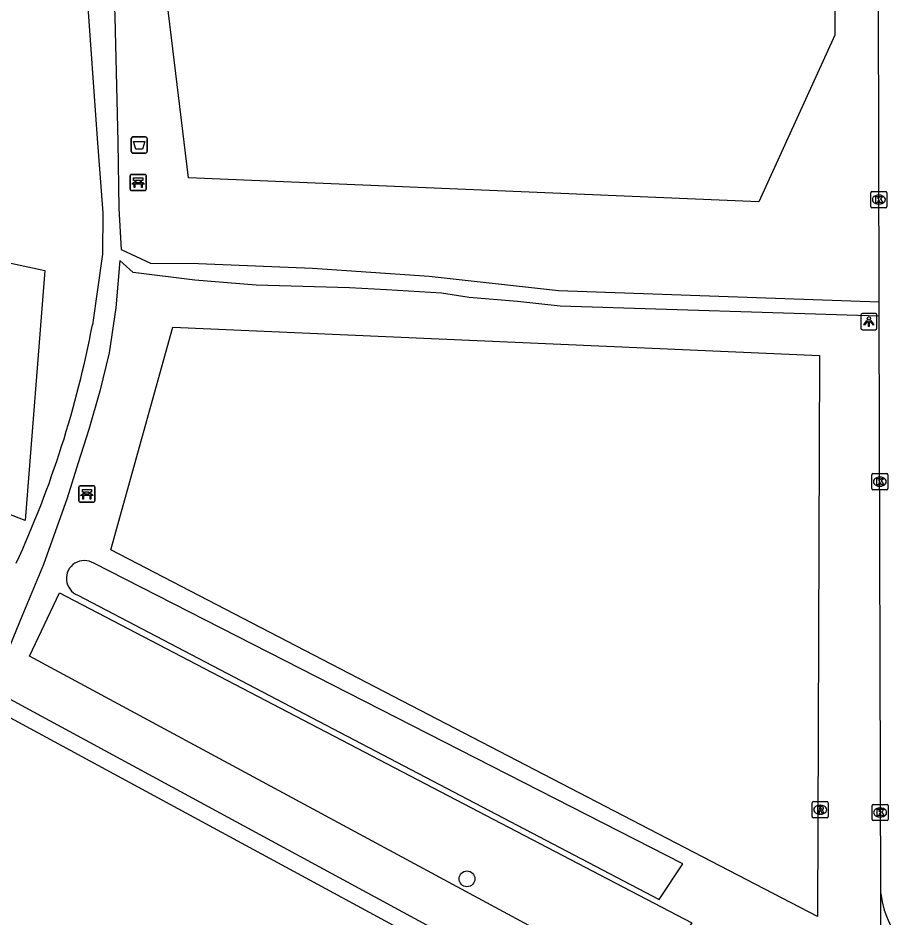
# Model space of a CAD drawing. Extents: x 160457 to 162082, y 388340 to 389736.
# Drawn here: x 160760 to 160814.6, y 388385.5 to 388441.2 of the extents above; entities that cross this region are included whole.
import ezdxf

# ---------------------------------------------------------------- set-up
doc = ezdxf.new("R2010")
doc.units = 0
for name, color, linetype in [('IMGEO_Afvalbak', 7, 'Continuous'), ('IMGEO_Bank', 7, 'Continuous'), ('IMGEO_Boom', 7, 'Continuous'), ('IMGEO_Fietspad_open', 7, 'Continuous'), ('IMGEO_Gemengd_bos', 7, 'Continuous'), ('IMGEO_Groenvoorziening', 7, 'Continuous'), ('IMGEO_Haag', 7, 'Continuous'), ('IMGEO_Kolk', 7, 'Continuous'), ('IMGEO_Lichtpunt', 7, 'Continuous'), ('IMGEO_Rijbaan_lokaal_open', 7, 'Continuous'), ('IMGEO_Rioolput', 7, 'Continuous'), ('IMGEO_Voetpad_halfverhard', 7, 'Continuous'), ('IMGEO_Waterloop', 7, 'Continuous')]:
    doc.layers.add(name, color=color, linetype=linetype)

msp = doc.modelspace()

# ---------------------------------------------------------------- linework, layer by layer
at = {"layer": 'IMGEO_Afvalbak'}
for p, q in [((160767.025, 388432.968), (160767.025, 388433.768)), ((160767.025, 388433.768), (160767.025, 388432.968)), ((160767.125, 388433.868), (160767.915, 388433.868)), ((160767.915, 388433.868), (160767.125, 388433.868)), ((160768.015, 388433.768), (160768.015, 388432.968)), ((160768.015, 388432.968), (160768.015, 388433.768)), ((160767.915, 388432.868), (160767.125, 388432.868)), ((160767.125, 388432.868), (160767.915, 388432.868))]:
    msp.add_line(p, q, dxfattribs=at)
msp.add_lwpolyline([(160767.168, 388433.582), (160767.872, 388433.582), (160767.723, 388433.112), (160767.317, 388433.112), (160767.168, 388433.582)], dxfattribs=at)
for centre, start, end in [((160767.125, 388433.768), 90, 180), ((160767.125, 388433.768), 90, 180), ((160767.915, 388433.768), 0, 90), ((160767.915, 388433.768), 360, 90), ((160767.125, 388432.968), 180, 270), ((160767.125, 388432.968), 180, 270), ((160767.915, 388432.968), 270, 0), ((160767.915, 388432.968), 270, 0)]:
    msp.add_arc(centre, 0.1, start, end, dxfattribs=at)
at = {"layer": 'IMGEO_Bank'}
for p, q in [((160766.954, 388430.625), (160766.954, 388431.466)), ((160766.954, 388431.466), (160766.954, 388430.625)), ((160767.029, 388431.55), (160767.87, 388431.55)), ((160767.87, 388431.55), (160767.029, 388431.55)), ((160767.954, 388431.475), (160767.954, 388430.634)), ((160767.954, 388430.634), (160767.954, 388431.475)), ((160767.651, 388430.948), (160767.258, 388430.948)), ((160767.263, 388431.056), (160767.263, 388431.162)), ((160767.307, 388431.162), (160767.307, 388431.056)), ((160767.595, 388431.168), (160767.313, 388431.168)), ((160767.313, 388431.05), (160767.595, 388431.05)), ((160767.601, 388431.056), (160767.601, 388431.162)), ((160767.645, 388431.162), (160767.645, 388431.056)), ((160767.879, 388430.55), (160767.038, 388430.55)), ((160767.038, 388430.55), (160767.879, 388430.55)), ((160763.784, 388411.342), (160763.784, 388412.183)), ((160763.784, 388412.183), (160763.784, 388411.342)), ((160763.859, 388412.267), (160764.7, 388412.267)), ((160764.7, 388412.267), (160763.859, 388412.267)), ((160764.093, 388411.773), (160764.093, 388411.879)), ((160764.137, 388411.879), (160764.137, 388411.773)), ((160764.425, 388411.885), (160764.143, 388411.885)), ((160764.143, 388411.767), (160764.425, 388411.767)), ((160764.431, 388411.773), (160764.431, 388411.879)), ((160764.475, 388411.879), (160764.475, 388411.773)), ((160764.784, 388412.192), (160764.784, 388411.351)), ((160764.784, 388411.351), (160764.784, 388412.192)), ((160764.709, 388411.267), (160763.868, 388411.267)), ((160763.868, 388411.267), (160764.709, 388411.267)), ((160764.481, 388411.665), (160764.088, 388411.665))]:
    msp.add_line(p, q, dxfattribs=at)
for points in [[(160767.257, 388431.168), (160767.171, 388431.168), (160767.171, 388431.329), (160767.734, 388431.329), (160767.734, 388431.168), (160767.651, 388431.168)], [(160767.201, 388430.948), (160767.059, 388430.948), (160767.171, 388431.05), (160767.257, 388431.05)], [(160767.251, 388430.941), (160767.251, 388430.734), (160767.208, 388430.734), (160767.208, 388430.941)], [(160767.651, 388431.05), (160767.734, 388431.05), (160767.846, 388430.948), (160767.707, 388430.948)], [(160767.701, 388430.941), (160767.701, 388430.734), (160767.657, 388430.734), (160767.657, 388430.941)], [(160764.031, 388411.665), (160763.889, 388411.665), (160764.001, 388411.767), (160764.087, 388411.767)], [(160764.087, 388411.885), (160764.001, 388411.885), (160764.001, 388412.046), (160764.564, 388412.046), (160764.564, 388411.885), (160764.481, 388411.885)], [(160764.481, 388411.767), (160764.564, 388411.767), (160764.676, 388411.665), (160764.537, 388411.665)], [(160764.081, 388411.658), (160764.081, 388411.451), (160764.038, 388411.451), (160764.038, 388411.658)], [(160764.531, 388411.658), (160764.531, 388411.451), (160764.487, 388411.451), (160764.487, 388411.658)]]:
    msp.add_lwpolyline(points, dxfattribs=at)
for centre, radius, start, end in [((160767.032, 388431.472), 0.0779, 92.4484, 184.2845), ((160767.032, 388431.472), 0.0779, 92.4484, 184.2845), ((160767.876, 388431.472), 0.0779, 2.4484, 94.2845), ((160767.876, 388431.472), 0.0779, 2.4484, 94.2845), ((160767.201, 388430.941), 0.00671, 2.8957, 87.1043), ((160767.258, 388430.941), 0.00671, 92.8957, 177.1043), ((160767.256, 388431.161), 0.00671, 2.8957, 87.1043), ((160767.256, 388431.057), 0.00671, 272.8957, 357.1043), ((160767.313, 388431.161), 0.00671, 92.8957, 177.1043), ((160767.313, 388431.057), 0.00671, 182.8957, 267.1043), ((160767.595, 388431.161), 0.00671, 2.8957, 87.1043), ((160767.595, 388431.057), 0.00671, 272.8957, 357.1043), ((160767.652, 388431.161), 0.00671, 92.8957, 177.1043), ((160767.652, 388431.057), 0.00671, 182.8957, 267.1043), ((160767.65, 388430.941), 0.00671, 2.8957, 87.1043), ((160767.707, 388430.941), 0.00671, 92.8957, 177.1043), ((160767.032, 388430.628), 0.0779, 182.4484, 274.2845), ((160767.032, 388430.628), 0.0779, 182.4484, 274.2845), ((160767.876, 388430.628), 0.0779, 272.4484, 4.2845), ((160767.876, 388430.628), 0.0779, 272.4484, 4.2845), ((160763.862, 388412.189), 0.0779, 92.4484, 184.2845), ((160763.862, 388412.189), 0.0779, 92.4484, 184.2845), ((160764.086, 388411.878), 0.00671, 2.8957, 87.1043), ((160764.086, 388411.774), 0.00671, 272.8957, 357.1043), ((160764.143, 388411.878), 0.00671, 92.8957, 177.1043), ((160764.143, 388411.774), 0.00671, 182.8957, 267.1043), ((160764.425, 388411.878), 0.00671, 2.8957, 87.1043), ((160764.425, 388411.774), 0.00671, 272.8957, 357.1043), ((160764.482, 388411.878), 0.00671, 92.8957, 177.1043), ((160764.482, 388411.774), 0.00671, 182.8957, 267.1043), ((160764.706, 388412.189), 0.0779, 2.4484, 94.2845), ((160764.706, 388412.189), 0.0779, 2.4484, 94.2845), ((160763.862, 388411.345), 0.0779, 182.4484, 274.2845), ((160763.862, 388411.345), 0.0779, 182.4484, 274.2845), ((160764.031, 388411.658), 0.00671, 2.8957, 87.1043), ((160764.088, 388411.658), 0.00671, 92.8957, 177.1043), ((160764.48, 388411.658), 0.00671, 2.8957, 87.1043), ((160764.537, 388411.658), 0.00671, 92.8957, 177.1043), ((160764.706, 388411.345), 0.0779, 272.4484, 4.2845), ((160764.706, 388411.345), 0.0779, 272.4484, 4.2845)]:
    msp.add_arc(centre, radius, start, end, dxfattribs=at)
at = {"layer": 'IMGEO_Boom'}
msp.add_circle((160787.798, 388387.94), 0.489, dxfattribs=at)
at = {"layer": 'IMGEO_Fietspad_open'}
msp.add_lwpolyline([(160813.417, 388360.42), (160813.408, 388370.635), (160813.399, 388385.868), (160813.396, 388387.034)], dxfattribs=at)
at = {"layer": 'IMGEO_Gemengd_bos'}
msp.add_lwpolyline([(160760.739, 388401.735), (160762.591, 388405.651), (160801.714, 388385.217), (160798.964, 388381.094), (160760.739, 388401.735)], dxfattribs=at)
at = {"layer": 'IMGEO_Groenvoorziening'}
for points in [[(160768.803, 388457.516), (160770.565, 388462.55), (160802.327, 388502.851), (160810.553, 388502.348), (160810.553, 388440.159), (160805.863, 388429.839), (160770.565, 388431.331), (160767.669, 388455.312)], [(160725.595, 388433.401), (160761.69, 388425.593), (160760.472, 388410.126), (160758.978, 388410.703)], [(160765.77, 388408.316), (160769.607, 388422.091), (160809.603, 388420.33), (160809.477, 388385.605), (160765.77, 388408.316)]]:
    msp.add_lwpolyline(points, dxfattribs=at)
at = {"layer": 'IMGEO_Haag'}
for points in [[(160752.964, 388375.744), (160752.968, 388378.641), (160755.594, 388391.185), (160758.752, 388399.47), (160802.222, 388375.913), (160800.066, 388359.184)], [(160753.826, 388375.759), (160753.968, 388378.537), (160756.557, 388390.903), (160759.28, 388398.047), (160801.008, 388375.434), (160798.931, 388360.343), (160762.554, 388361.093), (160753.946, 388363.741), (160753.776, 388374.558)]]:
    msp.add_lwpolyline(points, dxfattribs=at)
at = {"layer": 'IMGEO_Kolk'}
for p, q in [((160812.782, 388429.56), (160812.782, 388430.412)), ((160812.857, 388430.486), (160813.709, 388430.486)), ((160813.27, 388430.266), (160813.295, 388430.266)), ((160813.783, 388430.412), (160813.783, 388429.56)), ((160813.293, 388429.706), (160813.268, 388429.706)), ((160813.709, 388429.486), (160812.857, 388429.486)), ((160812.842, 388412.101), (160812.842, 388412.953)), ((160812.917, 388413.027), (160813.769, 388413.027)), ((160813.843, 388412.953), (160813.843, 388412.101)), ((160813.33, 388412.807), (160813.355, 388412.807)), ((160813.769, 388412.027), (160812.917, 388412.027)), ((160813.353, 388412.247), (160813.328, 388412.247)), ((160812.86, 388391.622), (160812.86, 388392.474)), ((160812.935, 388392.548), (160813.787, 388392.548)), ((160813.348, 388392.328), (160813.373, 388392.328)), ((160813.861, 388392.474), (160813.861, 388391.622)), ((160813.371, 388391.768), (160813.346, 388391.768)), ((160813.787, 388391.548), (160812.935, 388391.548))]:
    msp.add_line(p, q, dxfattribs=at)
for points in [[(160812.782, 388429.56), (160812.782, 388430.412)], [(160812.857, 388430.486), (160813.709, 388430.486)], [(160813.103, 388430.186), (160813.226, 388430.186), (160813.226, 388430.035), (160813.356, 388430.186), (160813.52, 388430.186), (160813.374, 388430.035), (160813.527, 388429.786), (160813.375, 388429.786), (160813.29, 388429.95), (160813.226, 388429.883), (160813.226, 388429.786), (160813.103, 388429.786), (160813.103, 388430.186)], [(160813.783, 388430.412), (160813.783, 388429.56)], [(160813.709, 388429.486), (160812.857, 388429.486)], [(160812.842, 388412.101), (160812.842, 388412.953)], [(160812.917, 388413.027), (160813.769, 388413.027)], [(160813.843, 388412.953), (160813.843, 388412.101)], [(160813.163, 388412.727), (160813.286, 388412.727), (160813.286, 388412.576), (160813.416, 388412.727), (160813.58, 388412.727), (160813.434, 388412.576), (160813.587, 388412.327), (160813.435, 388412.327), (160813.35, 388412.491), (160813.286, 388412.424), (160813.286, 388412.327), (160813.163, 388412.327), (160813.163, 388412.727)], [(160813.769, 388412.027), (160812.917, 388412.027)], [(160812.86, 388391.622), (160812.86, 388392.474)], [(160812.935, 388392.548), (160813.787, 388392.548)], [(160813.861, 388392.474), (160813.861, 388391.622)], [(160813.181, 388392.248), (160813.304, 388392.248), (160813.304, 388392.097), (160813.434, 388392.248), (160813.598, 388392.248), (160813.452, 388392.097), (160813.605, 388391.848), (160813.453, 388391.848), (160813.368, 388392.012), (160813.304, 388391.945), (160813.304, 388391.848), (160813.181, 388391.848), (160813.181, 388392.248)], [(160813.787, 388391.548), (160812.935, 388391.548)]]:
    msp.add_lwpolyline(points, dxfattribs=at)
for centre, start, end in [((160812.859, 388430.41), 91.552, 178.448), ((160812.859, 388430.41), 91.552, 178.448), ((160813.707, 388430.41), 1.552, 88.448), ((160813.707, 388430.41), 1.552, 88.448), ((160812.859, 388429.562), 181.552, 268.448), ((160812.859, 388429.562), 181.552, 268.448), ((160813.707, 388429.562), 271.552, 358.448), ((160813.707, 388429.562), 271.552, 358.448), ((160812.919, 388412.951), 91.552, 178.448), ((160812.919, 388412.951), 91.552, 178.448), ((160813.767, 388412.951), 1.552, 88.448), ((160813.767, 388412.951), 1.552, 88.448), ((160812.919, 388412.103), 181.552, 268.448), ((160812.919, 388412.103), 181.552, 268.448), ((160813.767, 388412.103), 271.552, 358.448), ((160813.767, 388412.103), 271.552, 358.448), ((160812.937, 388392.472), 91.552, 178.448), ((160812.937, 388392.472), 91.552, 178.448), ((160813.785, 388392.472), 1.552, 88.448), ((160813.785, 388392.472), 1.552, 88.448), ((160812.937, 388391.624), 181.552, 268.448), ((160812.937, 388391.624), 181.552, 268.448), ((160813.785, 388391.624), 271.552, 358.448), ((160813.785, 388391.624), 271.552, 358.448)]:
    msp.add_arc(centre, 0.0765, start, end, dxfattribs=at)
for centre, major_axis, ratio, start_param, end_param in [((160813.269, 388429.986), (-0.387, 0.002), 0.722429, 4.712389, 7.853982), ((160813.294, 388429.986), (-0.39, 0.002), 0.717154, 1.570796, 4.712389), ((160813.329, 388412.527), (-0.387, 0.002), 0.722429, 4.712389, 7.853982), ((160813.354, 388412.527), (-0.39, 0.002), 0.717154, 1.570796, 4.712389), ((160813.347, 388392.048), (-0.387, 0.002), 0.722429, 4.712389, 7.853982), ((160813.372, 388392.048), (-0.39, 0.002), 0.717154, 1.570796, 4.712389)]:
    msp.add_ellipse(centre, major_axis=major_axis, ratio=ratio, start_param=start_param, end_param=end_param, dxfattribs=at)
at = {"layer": 'IMGEO_Lichtpunt'}
for p, q in [((160813.07, 388422.928), (160812.262, 388422.928)), ((160813.07, 388422.928), (160812.262, 388422.928)), ((160812.168, 388422.833), (160812.168, 388422.026)), ((160812.168, 388422.833), (160812.168, 388422.026)), ((160813.164, 388422.026), (160813.164, 388422.833)), ((160813.164, 388422.026), (160813.164, 388422.833)), ((160812.262, 388421.932), (160813.07, 388421.932)), ((160812.262, 388421.932), (160813.07, 388421.932))]:
    msp.add_line(p, q, dxfattribs=at)
for points in [[(160812.542, 388422.497), (160812.581, 388422.469), (160812.393, 388422.207), (160812.355, 388422.234), (160812.542, 388422.497)], [(160812.644, 388422.449), (160812.691, 388422.449), (160812.691, 388422.127), (160812.644, 388422.127), (160812.644, 388422.449)], [(160812.754, 388422.469), (160812.792, 388422.496), (160812.979, 388422.234), (160812.94, 388422.206), (160812.754, 388422.469)]]:
    msp.add_lwpolyline(points, dxfattribs=at)
msp.add_circle((160812.667, 388422.631), 0.0994, dxfattribs=at)
for centre, start, end in [((160812.262, 388422.833), 90, 180), ((160812.262, 388422.833), 90, 180), ((160813.07, 388422.833), 0, 90), ((160813.07, 388422.833), 0, 90), ((160812.262, 388422.026), 180, 270), ((160812.262, 388422.026), 180, 270), ((160813.07, 388422.026), 270, 0), ((160813.07, 388422.026), 270, 360)]:
    msp.add_arc(centre, 0.0946, start, end, dxfattribs=at)
at = {"layer": 'IMGEO_Rijbaan_lokaal_open'}
for points in [[(160813.303, 388423.65), (160813.208, 388461.166)], [(160813.305, 388422.765), (160813.303, 388423.65)], [(160813.396, 388387.034), (160813.305, 388422.765)]]:
    msp.add_lwpolyline(points, dxfattribs=at)
msp.add_arc((160819.262, 388387.759), 5.91, 187.0414, 266.5605, dxfattribs=at)
at = {"layer": 'IMGEO_Rioolput'}
for p, q in [((160809.154, 388391.795), (160809.154, 388392.647)), ((160809.229, 388392.721), (160810.081, 388392.721)), ((160809.642, 388392.501), (160809.667, 388392.501)), ((160810.155, 388392.647), (160810.155, 388391.795)), ((160810.081, 388391.721), (160809.229, 388391.721)), ((160809.665, 388391.941), (160809.64, 388391.941))]:
    msp.add_line(p, q, dxfattribs=at)
for points in [[(160809.154, 388391.795), (160809.154, 388392.647)], [(160809.229, 388392.721), (160810.081, 388392.721)], [(160809.743, 388392.419), (160809.491, 388392.421), (160809.491, 388392.021)], [(160809.669, 388392.34), (160809.615, 388392.34), (160809.615, 388392.259)], [(160809.615, 388392.259), (160809.667, 388392.259)], [(160810.155, 388392.647), (160810.155, 388391.795)], [(160810.081, 388391.721), (160809.229, 388391.721)], [(160809.491, 388392.021), (160809.615, 388392.021), (160809.615, 388392.183), (160809.626, 388392.183)], [(160809.673, 388392.154), (160809.744, 388392.021), (160809.884, 388392.021), (160809.819, 388392.147)]]:
    msp.add_lwpolyline(points, dxfattribs=at)
for centre, radius, start, end in [((160809.231, 388392.645), 0.0765, 91.552, 178.448), ((160809.231, 388392.645), 0.0765, 91.552, 178.448), ((160809.651, 388392.448), 0.19, 274.7715, 282.9687), ((160809.675, 388392.244), 0.0964, 77.0061, 93.1865), ((160809.689, 388392.301), 0.0378, 276.6634, 79.6772), ((160809.742, 388392.309), 0.109, 350.3612, 89.416), ((160809.74, 388392.309), 0.112, 277.5842, 350.9817), ((160810.079, 388392.645), 0.0765, 1.552, 88.448), ((160810.079, 388392.645), 0.0765, 1.552, 88.448), ((160809.231, 388391.797), 0.0765, 181.552, 268.448), ((160809.231, 388391.797), 0.0765, 181.552, 268.448), ((160809.625, 388392.13), 0.0533, 26.0293, 88.6989), ((160809.724, 388392.094), 0.108, 29.5134, 73.7905), ((160810.079, 388391.797), 0.0765, 271.552, 358.448), ((160810.079, 388391.797), 0.0765, 271.552, 358.448)]:
    msp.add_arc(centre, radius, start, end, dxfattribs=at)
for centre, major_axis, ratio, start_param, end_param in [((160809.641, 388392.221), (-0.387, 0.002), 0.722429, 4.712389, 7.853982), ((160809.666, 388392.221), (-0.39, 0.002), 0.717154, 1.570796, 4.712389)]:
    msp.add_ellipse(centre, major_axis=major_axis, ratio=ratio, start_param=start_param, end_param=end_param, dxfattribs=at)
at = {"layer": 'IMGEO_Voetpad_halfverhard'}
for points in [[(160763.898, 388456.37), (160763.771, 388452.249), (160763.984, 388448.073), (160764.282, 388442.789), (160764.915, 388433.763), (160765.262, 388429.17), (160765.243, 388426.6), (160764.627, 388422.242)], [(160765.556, 388452.184), (160765.688, 388448.925), (160765.816, 388446.369), (160766.01, 388441.309), (160766.188, 388433.562), (160766.26, 388429.436), (160766.394, 388426.9), (160768.22, 388426.057), (160771.18, 388426.023), (160778.236, 388425.747), (160785.464, 388425.257), (160793.466, 388424.353), (160813.303, 388423.65)], [(160813.305, 388422.765), (160793.564, 388423.396), (160790.915, 388423.677), (160787.933, 388423.933), (160786.228, 388424.188), (160782.819, 388424.401), (160780.539, 388424.529), (160774.765, 388424.7), (160770.953, 388424.999), (160767.141, 388425.483), (160766.32, 388426.214), (160766.074, 388423.287), (160765.669, 388420.494), (160765.081, 388418.126), (160764.399, 388415.761), (160763.739, 388413.695), (160763.057, 388411.5), (160761.608, 388407.409), (160760.266, 388404.181), (160759.035, 388401.209), (160757.715, 388398.104)]]:
    msp.add_lwpolyline(points, dxfattribs=at)
msp.add_arc((160702.066, 388434.093), 63.674, 335.2978, 349.27316, dxfattribs=at)
at = {"layer": 'IMGEO_Waterloop'}
msp.add_lwpolyline([(160763.727, 388405.507), (160799.688, 388386.665), (160801.152, 388388.879), (160764.706, 388407.481)], dxfattribs=at)
msp.add_arc((160764.121, 388406.541), 1.107, 58.0811, 249.161, dxfattribs=at)

doc.saveas('drawing.dxf')
